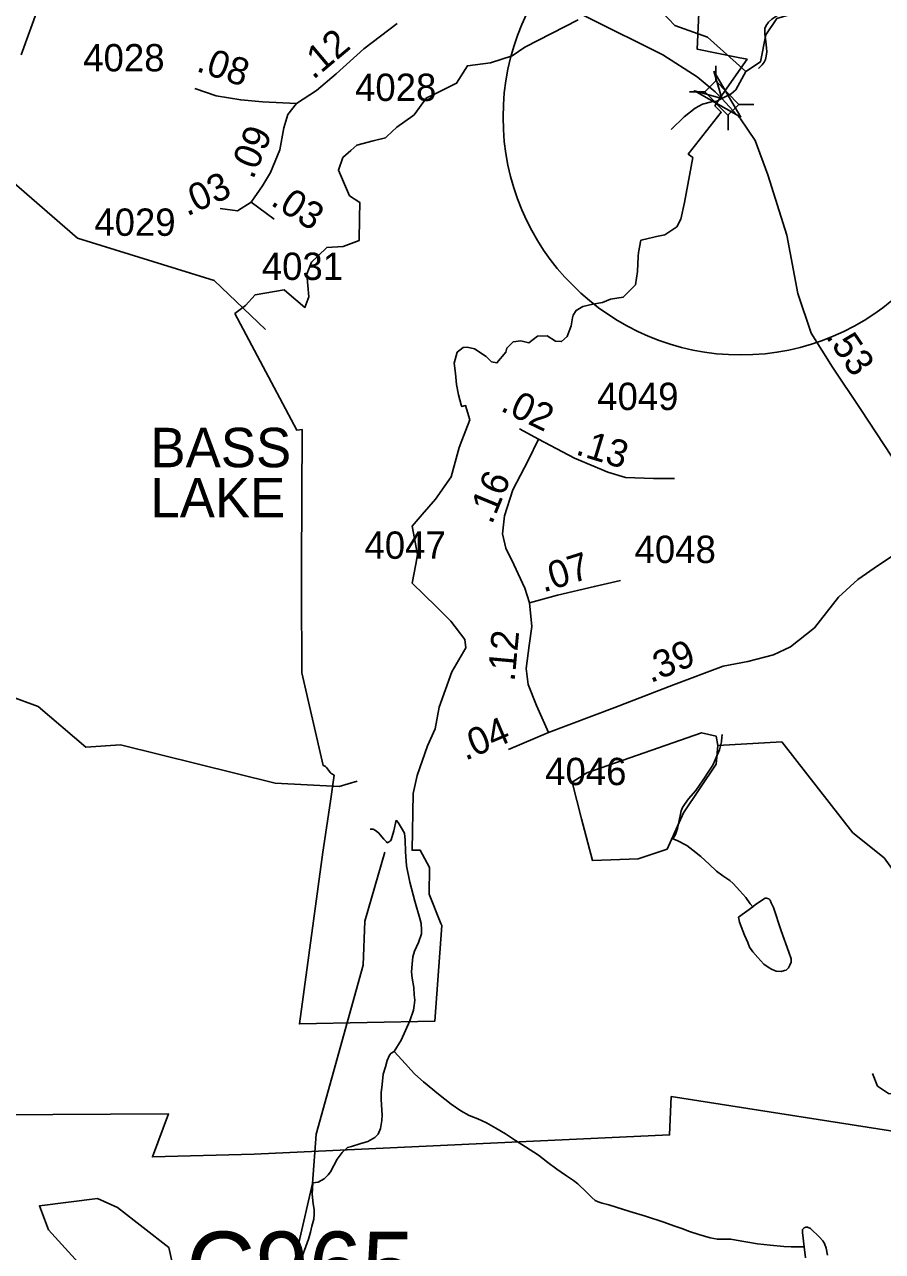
# Model space of a CAD drawing. Extents: x 2001466 to 2224147, y 644118 to 847247.
# Drawn here: x 2055654 to 2059578, y 683500 to 689110 of the extents above; entities that cross this region are included whole.
import ezdxf

# ---------------------------------------------------------------- set-up
doc = ezdxf.new("R2010")
doc.units = 0
for name, color, linetype in [('Exist Boundary Political City Limit New', 7, 'Continuous'), ('Exist Hydrographic Creek Single Shore', 7, 'Continuous'), ('Exist Hydrographic Lake Shore Label', 7, 'Continuous'), ('Exist Hydrographic Misc Water Feature', 7, 'Continuous'), ('Exist Road Non-System Type 51', 7, 'Continuous'), ('Exist Road Primary US Ramp 1 Lane  Attributed', 7, 'Continuous'), ('Exist Road Secondary Mileage Hundredths English Label', 7, 'Continuous'), ('Exist Road Secondary Structure Culvert Number Label', 7, 'Continuous'), ('Exist Road Secondary Structure Standard Bridge Attributed CELL', 7, 'Continuous'), ('Exist Road Secondary Structure Standard Bridge CELL', 7, 'Continuous'), ('Exist Road Secondary Type 51 Attributed', 7, 'Continuous'), ('Exist Road Secondary Type 51 Number Label', 7, 'Continuous'), ('Map Preparation Boundary City Limit Buffer Line', 7, 'Continuous')]:
    doc.layers.add(name, color=color, linetype=linetype)

msp = doc.modelspace()

# ---------------------------------------------------------------- linework, layer by layer
at = {"layer": 'Exist Boundary Political City Limit New'}
for points in [[(2055638.9, 688971.2), (2055898.6, 689692.2)], [(2058163.5, 687781), (2058176.1, 687803.1), (2058208, 687820.8), (2058252.9, 687831.8), (2058296.6, 687838.9), (2058333.5, 687854.6), (2058392.1, 687863.1), (2058448.5, 687920.8), (2058457.9, 687980.8), (2058460.9, 688049.2), (2058461.8, 688068.7), (2058472.6, 688124.4), (2058493.5, 688128.6), (2058544.5, 688141.1), (2058581.8, 688148.9), (2058637.9, 688185.9), (2058656.2, 688220.6), (2058672.5, 688296.9), (2058709.9, 688501.9), (2058689.4, 688518.2), (2058840.6, 688709.1), (2058831.4, 688718.8), (2058811.6, 688738.3), (2058845, 688789.6), (2058958.4, 688952.2), (2058917.2, 688960.4), (2058730.8, 688997.6), (2058744, 689296.2)], [(2058185.8, 689132.1), (2057941.8, 689007), (2057884.5, 688966.8), (2057784.5, 688935.5), (2057679.8, 688921.8), (2057629.9, 688842.4), (2057519.5, 688788), (2057492.5, 688775.2)], [(2057492.5, 688775.2), (2057436.1, 688697.8), (2057429.6, 688692.9), (2057357.4, 688641.4), (2057310.9, 688598.5), (2057304.5, 688592.6), (2057247.9, 688578.2), (2057174.2, 688559.2), (2057146.4, 688534.4), (2057110.2, 688502.4), (2057089.8, 688445.1), (2057103.8, 688412.8), (2057140.5, 688327.9), (2057187.2, 688297.2), (2057186, 688224.6), (2057184.2, 688122.4), (2057111.1, 688095.8), (2057036.8, 688091.6), (2056996.6, 688052.7), (2056966.2, 688023.6), (2056944.5, 687969.4), (2056954.1, 687865.1), (2056936.2, 687816.8), (2056854.2, 687886.9), (2056841.9, 687897.6), (2056708.5, 687874.8), (2056665.1, 687825.1), (2056615.8, 687788.9), (2056899.8, 687255.5), (2056923.8, 687258.5), (2056920.8, 686634.5), (2056921.1, 686530.5), (2056922.5, 686146.5), (2057020, 685722.3), (2057025, 685721.5), (2057030.1, 685718.4), (2057035.1, 685713.5), (2057040.1, 685707.1), (2057048.1, 685695), (2057051.5, 685690), (2057055, 685686.9), (2057059.5, 685683.9), (2057070.1, 685678.2), (2057052.6, 685558.9), (2057018.5, 685325.4), (2056911, 684540.8), (2057530.1, 684553.2), (2057562.1, 684991.2), (2057558.5, 685000), (2057504.4, 685134), (2057506.5, 685255.9), (2057463.9, 685335.2), (2057426.1, 685335.1), (2057430.6, 685594.8), (2057449.9, 685677.2), (2057497.6, 685813.1), (2057532.1, 685890.4), (2057549.6, 685989.6), (2057608.4, 686151.1), (2057672, 686261), (2057667.8, 686298.2), (2057603.9, 686382.7), (2057535.9, 686449.3), (2057427.4, 686555.8), (2057443.6, 686643.5), (2057451.9, 686686.9), (2057427.4, 686816.6), (2057473.2, 686869.9), (2057533.9, 686940.4), (2057605.1, 687042.3), (2057641.8, 687176.5), (2057654.1, 687209), (2057689.9, 687302.4), (2057671.2, 687368.2), (2057654, 687363.3), (2057651.6, 687371.5), (2057638, 687417.9), (2057630.1, 687464.2), (2057624.2, 687514.3), (2057619.5, 687562.4), (2057633.2, 687611.6), (2057660.5, 687633.1), (2057678.9, 687635), (2057711.6, 687628.2), (2057765.6, 687591.8), (2057789.1, 687568.4), (2057814.6, 687563.1), (2057855.8, 687612.2), (2057859.5, 687630.8), (2057889.4, 687659.1), (2057923.1, 687664.4), (2057960.8, 687654.5), (2058000.6, 687685), (2058044.2, 687686.6), (2058082.9, 687663), (2058110.4, 687661.1), (2058135.9, 687684.2), (2058153.6, 687733.1), (2058160, 687769.9), (2058163.5, 687781)], [(2059959.2, 684167.6), (2059798.8, 683990.9), (2059781, 684026.7), (2058611.8, 684208.8), (2058604, 684033.6), (2056704.1, 683944.6), (2056239.2, 683932.6), (2056313, 684129.7), (2054722.9, 684120.6)]]:
    msp.add_lwpolyline(points, dxfattribs=at)
at = {"layer": 'Exist Hydrographic Creek Single Shore'}
for points in [[(2056755.9, 687716.1), (2056521.9, 687940.7), (2055896.9, 688133.9), (2055570.9, 688416.1), (2055463, 688572.6), (2055145, 688871), (2054870, 689014.4), (2054727.9, 689204.3), (2054537, 689332)], [(2058953, 688895.2), (2059019.8, 688939.8), (2059044, 689063.9), (2059093.9, 689138.4), (2059261, 689187.5), (2059594, 689180.7), (2059869, 689073.4), (2060068.9, 689033.3), (2060426.9, 689048.9), (2060668.9, 689149)], [(2058612, 688629.8), (2058670, 688687.7), (2058720.8, 688727.6), (2058754.4, 688746.9), (2058796.5, 688756.9), (2058820.3, 688760.3), (2058843, 688772.7), (2058886.1, 688793), (2058906.9, 688812.3), (2058953, 688895.2)], [(2056780.9, 683168.3), (2056846.7, 683268.8), (2056970.7, 683810.8), (2056987.8, 684036.9), (2057202.9, 684810), (2057210.9, 685010.1), (2057301.9, 685326.4)]]:
    msp.add_lwpolyline(points, dxfattribs=at)
at = {"layer": 'Exist Hydrographic Misc Water Feature'}
for points in [[(2059533.3, 689248.5), (2059513.8, 689248.7), (2059479.6, 689244.5), (2059435.5, 689234.6), (2059387.3, 689224.4), (2059335.6, 689212), (2059275.7, 689202), (2059207.9, 689190), (2059153.5, 689175.9), (2059127.9, 689169.7), (2059108, 689159.7), (2059071.7, 689135.6), (2059055.7, 689121.8), (2059045.7, 689105.5), (2059040.1, 689091.7), (2059039.9, 689065.8), (2059044, 689033.5), (2059047.9, 689003.8), (2059048.3, 688985.8), (2059046.3, 688965.9), (2059042.4, 688949.8), (2059036, 688937.8), (2059028, 688925.6), (2059010.6, 688909.6)], [(2058953, 688895.2), (2058777.9, 689053), (2058628, 689105.3), (2058569.8, 689166.9)], [(2057175.8, 685650.5), (2057092.8, 685625.9), (2056800.8, 685641.7), (2056092.9, 685816.9), (2055933.8, 685807), (2055716.9, 685991.8), (2055583.8, 686040.5), (2055425.9, 685991.2), (2054908.9, 686057.5), (2054133.9, 686030.6), (2053958.9, 686080.1), (2053676, 686312.3), (2053508.9, 686361.6), (2053392, 686429.6), (2053104.9, 686514.2)], [(2058824.8, 685813.8), (2058816.8, 685728.7), (2058667.8, 685505.3), (2058592.9, 685339.5), (2058459.8, 685296.3), (2058251.9, 685287.4), (2058200.9, 685478.7), (2058158.8, 685646.9), (2058225.9, 685688.2), (2058749.8, 685871.1), (2058816.8, 685856.6), (2058824.8, 685813.8)], [(2058618.5, 685387.6), (2058630.8, 685407.6), (2058640.7, 685433.7), (2058646.6, 685463.6), (2058656.5, 685515.7), (2058662.6, 685529.7), (2058672.7, 685543.6), (2058690.5, 685569.7), (2058724.6, 685607.5), (2058758.4, 685657.6), (2058784.2, 685695.8), (2058802.1, 685724), (2058812.1, 685748), (2058832.2, 685794), (2058841.8, 685829.9), (2058843.7, 685853.9), (2058843.9, 685860), (2058843.7, 685864.1)], [(2061079.9, 683310.6), (2060778.8, 683569.3), (2060553.8, 683826.5), (2060177.8, 684523.2), (2059809.9, 684989.9), (2059584.8, 685299.6), (2059442.9, 685414.1), (2059116.8, 685830.8), (2058824.8, 685813.8)], [(2057353, 685473.2), (2057342.9, 685423.1), (2057331.2, 685383.2), (2057327.3, 685377.3), (2057319.1, 685371.2), (2057313.2, 685368.9), (2057309.1, 685373.2), (2057297.2, 685385.1), (2057273.2, 685415.1), (2057259, 685424.9), (2057249, 685430.9), (2057239.4, 685430.8), (2057235.1, 685431)], [(2057345, 684415.4), (2057376.5, 684467.3), (2057416.7, 684555.4), (2057432.5, 684603.2), (2057436.6, 684625.3), (2057438.5, 684649.4), (2057436.4, 684673.2), (2057434.6, 684707.6), (2057426.2, 684749.4), (2057423.9, 684779.4), (2057426.2, 684813.5), (2057430.3, 684847.4), (2057437.9, 684873.4), (2057456.1, 684913.2), (2057470, 684953.3), (2057470, 684971.5), (2057467.8, 684999.5), (2057461.6, 685023.5), (2057439.5, 685101.5), (2057415.5, 685189.5), (2057401.4, 685263.4), (2057397, 685329.4), (2057395, 685381.2), (2057391.1, 685413.5), (2057377.2, 685439.1), (2057363, 685461.1), (2057353, 685473.2)], [(2058618.5, 685387.6), (2058638.8, 685379.6), (2058682.9, 685355.9), (2058711, 685335.8), (2058746.9, 685306), (2058785, 685271.9), (2058819.3, 685239.9), (2058847, 685217.8), (2058879, 685195.9), (2058895, 685182.2), (2058924.9, 685150.1), (2058953.2, 685118.2), (2058973.3, 685090.4), (2058985.4, 685076.4)], [(2058985.4, 685076.4), (2058997.3, 685086.4), (2059041.4, 685116.2), (2059047.3, 685116.5), (2059057.4, 685112.5), (2059063.5, 685106.3), (2059069, 685094.5), (2059079.5, 685072.7), (2059113.7, 684966.5), (2059149.6, 684868.6), (2059159.9, 684838.6), (2059159.9, 684822.8), (2059153.7, 684808.8), (2059147.8, 684796.7), (2059137.7, 684786.8), (2059130.2, 684784.7), (2059114.2, 684780.7), (2059092, 684782.8), (2059084.2, 684784.4), (2059069.9, 684790.6), (2059059.8, 684796.6), (2059035.6, 684814.5), (2059007.9, 684844.2), (2058985.4, 684870.4), (2058969.6, 684892.2), (2058961.4, 684912.5), (2058947.4, 684946.2), (2058923.5, 685006.3), (2058919.6, 685028.4), (2058985.4, 685076.4)], [(2056972, 683814.8), (2056996.2, 683816.8), (2057023.9, 683832.9), (2057042.3, 683850.8), (2057054, 683864.8), (2057083.9, 683922.8), (2057106.1, 683953.1), (2057131.7, 683975.1), (2057149.8, 683980.9), (2057187.5, 683993.1), (2057223.6, 684003), (2057256, 684021.2), (2057271.8, 684037), (2057281.6, 684063.1), (2057287.6, 684099.2), (2057289.6, 684123.2), (2057285.3, 684195.2), (2057285.3, 684225.2), (2057289, 684263.2), (2057294.9, 684311.4), (2057304.8, 684345.2), (2057313, 684373.2), (2057322.8, 684397.2), (2057331, 684407.3), (2057345, 684415.4)], [(2059220, 683521), (2059202.1, 683520.9), (2059160.5, 683521.1), (2059126.5, 683523.1), (2059064.5, 683528.8), (2059006.3, 683534.8), (2058952.4, 683544.6), (2058908.1, 683552.5), (2058884.1, 683556.6), (2058859.9, 683556.6), (2058822.6, 683556.1), (2058790.4, 683562.2), (2058738.1, 683578.3), (2058695.8, 683592), (2058660.4, 683605.9), (2058624.1, 683617.9), (2058578.4, 683633.8), (2058494.1, 683661.5), (2058422.1, 683683.4), (2058360, 683703.4), (2058325.9, 683713.4), (2058296.2, 683721.1), (2058278, 683727.1), (2058264.2, 683733.3), (2058248.2, 683747), (2058223.6, 683771), (2058183.8, 683809.2), (2058163.9, 683825.1), (2058127.9, 683848.9), (2058087.9, 683876.8), (2058047.9, 683906.8), (2058003.8, 683940.7), (2057945.6, 683978.7), (2057899.4, 684008.4), (2057853.5, 684038.5), (2057809.2, 684064.3), (2057767.4, 684088), (2057727.4, 684106.3), (2057687.6, 684122.1), (2057649.3, 684144.1), (2057605.2, 684173.9), (2057546.9, 684219.6), (2057479.1, 684275.8), (2057439.1, 684311.4), (2057421.2, 684331.6), (2057397, 684357.6), (2057345, 684415.4)], [(2056795.2, 683126.6), (2056803.2, 683144.4), (2056825.4, 683190.5), (2056841.4, 683234.7), (2056857.1, 683276.6), (2056872.9, 683330.5), (2056886.9, 683380.7), (2056903.1, 683426.5), (2056923, 683476.7), (2056940.8, 683522.7), (2056952.3, 683556.6), (2056962.3, 683588.7), (2056968.3, 683616.6), (2056976.7, 683648.6), (2056978.1, 683670.7), (2056978.3, 683692.6), (2056974.2, 683718.7), (2056970.1, 683762.8), (2056972, 683814.8)], [(2056272.7, 683277.1), (2056329.8, 683449.9), (2056313.8, 683519), (2056079.8, 683701), (2055987.7, 683742.2), (2055721.8, 683708.3), (2055763.8, 683599.2), (2055946.7, 683398.6), (2056038.8, 683226.1), (2056122.9, 683185), (2056197.7, 683193.4), (2056272.7, 683277.1)], [(2059220, 683521), (2059212, 683587.2), (2059212, 683600.9), (2059216.1, 683605.1), (2059219.8, 683609.1), (2059227.8, 683611.1), (2059234.1, 683610.9), (2059248.1, 683605.2), (2059290.3, 683565.1), (2059304.2, 683549.2), (2059312.4, 683537), (2059320.2, 683515.2), (2059326.4, 683483.4)], [(2059226.1, 683471), (2059220, 683521)]]:
    msp.add_lwpolyline(points, dxfattribs=at)
at = {"layer": 'Exist Road Non-System Type 51'}
msp.add_lwpolyline([(2059532.3, 684313.5), (2059555.5, 684256.8), (2059605.7, 684222.1), (2059776.8, 684206.6)], dxfattribs=at)
at = {"layer": 'Exist Road Primary US Ramp 1 Lane  Attributed'}
msp.add_circle((2058929.6, 688686.9), 1087.2, dxfattribs=at)
at = {"layer": 'Exist Road Secondary Structure Standard Bridge Attributed CELL'}
msp.add_lwpolyline([(2058806.7, 688897.5), (2058929.6, 688686.9), (2058717.9, 688807.8), (2058843, 688772.7)], close=True, dxfattribs=at)
at = {"layer": 'Exist Road Secondary Structure Standard Bridge CELL'}
for p, q in [((2058815.5, 688921.4), (2058815, 688852.4)), ((2058695.8, 688803.3), (2058764.8, 688802.8)), ((2058921, 688744.6), (2058989.9, 688744.2)), ((2058871.8, 688696.2), (2058871.4, 688627.2))]:
    msp.add_line(p, q, dxfattribs=at)
msp.add_lwpolyline([(2058815, 688852.4), (2058921.2, 688744.9), (2058870.9, 688695.3), (2058764.8, 688802.8)], close=True, dxfattribs=at)
at = {"layer": 'Exist Road Secondary Type 51 Attributed'}
for points in [[(2058843, 688772.7), (2058812.3, 688802.4), (2058730.2, 688871.8), (2058573.7, 688971.8), (2058229.6, 689142.5), (2057834.4, 689350.1), (2057671.9, 689435.8)], [(2057357.8, 689115.3), (2057205.6, 688999.6), (2057078.6, 688885.2), (2056988.6, 688809), (2056897.1, 688749.8)], [(2056897.1, 688749.8), (2056741.7, 688756.5), (2056643.1, 688765.9), (2056531, 688784.9), (2056433.2, 688818)], [(2056897.1, 688749.8), (2056857.7, 688698.4), (2056840.3, 688637.6), (2056821.4, 688537.4), (2056779.5, 688433.9), (2056742.5, 688373.5), (2056690.4, 688297.8)], [(2059829.6, 686816.6), (2059479.3, 687349.5), (2059348.4, 687543.8), (2059252.1, 687698.5), (2059190.6, 687880.1), (2059140.1, 688147.7), (2059053.3, 688422.5), (2058995.5, 688579.5), (2058927.7, 688678.6), (2058843, 688772.7)], [(2056690.4, 688297.8), (2056628.1, 688259.1), (2056548.4, 688269.3)], [(2056690.4, 688297.8), (2056796.1, 688221.2)], [(2057918, 687261.5), (2058004.8, 687214.5)], [(2057963, 686465.7), (2057942.5, 686533.2), (2057891.2, 686641.4), (2057854.9, 686716.8), (2057839.9, 686782.3), (2057849.4, 686863.6), (2057887.2, 686983.6), (2057956.7, 687116.3), (2058004.8, 687214.5)], [(2058004.8, 687214.5), (2058169.7, 687127.3), (2058321.2, 687063.4), (2058403.2, 687039.3), (2058530.2, 687034.5), (2058627.3, 687035.3)], [(2059829.6, 686816.6), (2059559.8, 686639), (2059465.1, 686572.7), (2059376.8, 686492.1), (2059266.3, 686351.6), (2059157.5, 686264.8), (2059078.6, 686229.2), (2058961.8, 686197.7), (2058849.8, 686177.1), (2058622.5, 686091.9), (2058354.3, 685987.6), (2058050.6, 685873.2)], [(2057963, 686465.7), (2058091.6, 686500.8), (2058260.4, 686541.1), (2058380.3, 686568.7)], [(2058050.6, 685873.2), (2057995.3, 685996.3), (2057957.5, 686092.3), (2057948.8, 686166.5), (2057961.4, 686270.7), (2057974, 686358.3), (2057963, 686465.7)], [(2058050.6, 685873.2), (2057867.5, 685795.8)]]:
    msp.add_lwpolyline(points, dxfattribs=at)
at = {"layer": 'Map Preparation Boundary City Limit Buffer Line'}
for points in [[(2055638.9, 688971.2), (2055898.6, 689692.2)], [(2058163.5, 687781), (2058176.1, 687803.1), (2058208, 687820.8), (2058252.9, 687831.8), (2058296.6, 687838.9), (2058333.5, 687854.6), (2058392.1, 687863.1), (2058448.5, 687920.8), (2058457.9, 687980.8), (2058460.9, 688049.2), (2058461.8, 688068.7), (2058472.6, 688124.4), (2058493.5, 688128.6), (2058544.5, 688141.1), (2058581.8, 688148.9), (2058637.9, 688185.9), (2058656.2, 688220.6), (2058672.5, 688296.9), (2058709.9, 688501.9), (2058689.4, 688518.2), (2058840.6, 688709.1), (2058831.4, 688718.8), (2058811.6, 688738.3), (2058845, 688789.6), (2058958.4, 688952.2), (2058917.2, 688960.4), (2058730.8, 688997.6), (2058744, 689296.2)], [(2058185.8, 689132.1), (2057941.8, 689007), (2057884.5, 688966.8), (2057784.5, 688935.5), (2057679.8, 688921.8), (2057629.9, 688842.4), (2057519.5, 688788), (2057492.5, 688775.2)], [(2057492.5, 688775.2), (2057436.1, 688697.8), (2057429.6, 688692.9), (2057357.4, 688641.4), (2057310.9, 688598.5), (2057304.5, 688592.6), (2057247.9, 688578.2), (2057174.2, 688559.2), (2057146.4, 688534.4), (2057110.2, 688502.4), (2057089.8, 688445.1), (2057103.8, 688412.8), (2057140.5, 688327.9), (2057187.2, 688297.2), (2057186, 688224.6), (2057184.2, 688122.4), (2057111.1, 688095.8), (2057036.8, 688091.6), (2056996.6, 688052.7), (2056966.2, 688023.6), (2056944.5, 687969.4), (2056954.1, 687865.1), (2056936.2, 687816.8), (2056854.2, 687886.9), (2056841.9, 687897.6), (2056708.5, 687874.8), (2056665.1, 687825.1), (2056615.8, 687788.9), (2056899.8, 687255.5), (2056923.8, 687258.5), (2056920.8, 686634.5), (2056921.1, 686530.5), (2056922.5, 686146.5), (2057020, 685722.3), (2057025, 685721.5), (2057030.1, 685718.4), (2057035.1, 685713.5), (2057040.1, 685707.1), (2057048.1, 685695), (2057051.5, 685690), (2057055, 685686.9), (2057059.5, 685683.9), (2057070.1, 685678.2), (2057052.6, 685558.9), (2057018.5, 685325.4), (2056911, 684540.8), (2057530.1, 684553.2), (2057562.1, 684991.2), (2057558.5, 685000), (2057504.4, 685134), (2057506.5, 685255.9), (2057463.9, 685335.2), (2057426.1, 685335.1), (2057430.6, 685594.8), (2057449.9, 685677.2), (2057497.6, 685813.1), (2057532.1, 685890.4), (2057549.6, 685989.6), (2057608.4, 686151.1), (2057672, 686261), (2057667.8, 686298.2), (2057603.9, 686382.7), (2057535.9, 686449.3), (2057427.4, 686555.8), (2057443.6, 686643.5), (2057451.9, 686686.9), (2057427.4, 686816.6), (2057473.2, 686869.9), (2057533.9, 686940.4), (2057605.1, 687042.3), (2057641.8, 687176.5), (2057654.1, 687209), (2057689.9, 687302.4), (2057671.2, 687368.2), (2057654, 687363.3), (2057651.6, 687371.5), (2057638, 687417.9), (2057630.1, 687464.2), (2057624.2, 687514.3), (2057619.5, 687562.4), (2057633.2, 687611.6), (2057660.5, 687633.1), (2057678.9, 687635), (2057711.6, 687628.2), (2057765.6, 687591.8), (2057789.1, 687568.4), (2057814.6, 687563.1), (2057855.8, 687612.2), (2057859.5, 687630.8), (2057889.4, 687659.1), (2057923.1, 687664.4), (2057960.8, 687654.5), (2058000.6, 687685), (2058044.2, 687686.6), (2058082.9, 687663), (2058110.4, 687661.1), (2058135.9, 687684.2), (2058153.6, 687733.1), (2058160, 687769.9), (2058163.5, 687781)], [(2059959.2, 684167.6), (2059798.8, 683990.9), (2059781, 684026.7), (2058611.8, 684208.8), (2058604, 684033.6), (2056704.1, 683944.6), (2056239.2, 683932.6), (2056313, 684129.7), (2054722.9, 684120.6)]]:
    msp.add_lwpolyline(points, dxfattribs=at)

# ---------------------------------------------------------------- texts
at = {"layer": 'Exist Hydrographic Lake Shore Label'}
for s, p in [('BASS', (2056229.7, 687086.1)), ('LAKE', (2056229.7, 686856.4))]:
    msp.add_text(s, height=180.45, dxfattribs=at).set_placement(p)
at = {"layer": 'Exist Road Secondary Mileage Hundredths English Label'}
for s, rotation, p in [('.12', 39.9906, (2056974.3, 688855.4)), ('.08', 341.5621, (2056434.9, 688898.7)), ('.09', 67.1687, (2056698.8, 688398.5)), ('.03', 24.4449, (2056397, 688232.2)), ('.03', 327.5257, (2056774.4, 688288.8)), ('.53', 304.0178, (2059314.9, 687685.3)), ('.02', 334.3814, (2057825.3, 687346.8)), ('.13', 343.0817, (2058169.5, 687146)), ('.16', 67.6493, (2057790.9, 686820.6)), ('.07', 17.3699, (2058027, 686512.8)), ('.12', 84.7486, (2057895.1, 686103.8)), ('.39', 22.6341, (2058517.3, 686098.3)), ('.04', 23.0858, (2057670.1, 685743.4))]:
    msp.add_text(s, height=125, rotation=rotation, dxfattribs=at).set_placement(p)
at = {"layer": 'Exist Road Secondary Structure Culvert Number Label'}
msp.add_text('C965', height=328.08, dxfattribs=at).set_placement((2056392.5, 683263))
at = {"layer": 'Exist Road Secondary Type 51 Number Label'}
for s, p in [('4028', (2055922.5, 688896.2)), ('4028', (2057165.5, 688760.9)), ('4029', (2055973.2, 688144.3)), ('4031', (2056739, 687942.5)), ('4049', (2058273, 687347.7)), ('4047', (2057208.7, 686667.5)), ('4048', (2058443.8, 686648.4)), ('4046', (2058035, 685632.6))]:
    msp.add_text(s, height=125, dxfattribs=at).set_placement(p)

doc.saveas('drawing.dxf')
